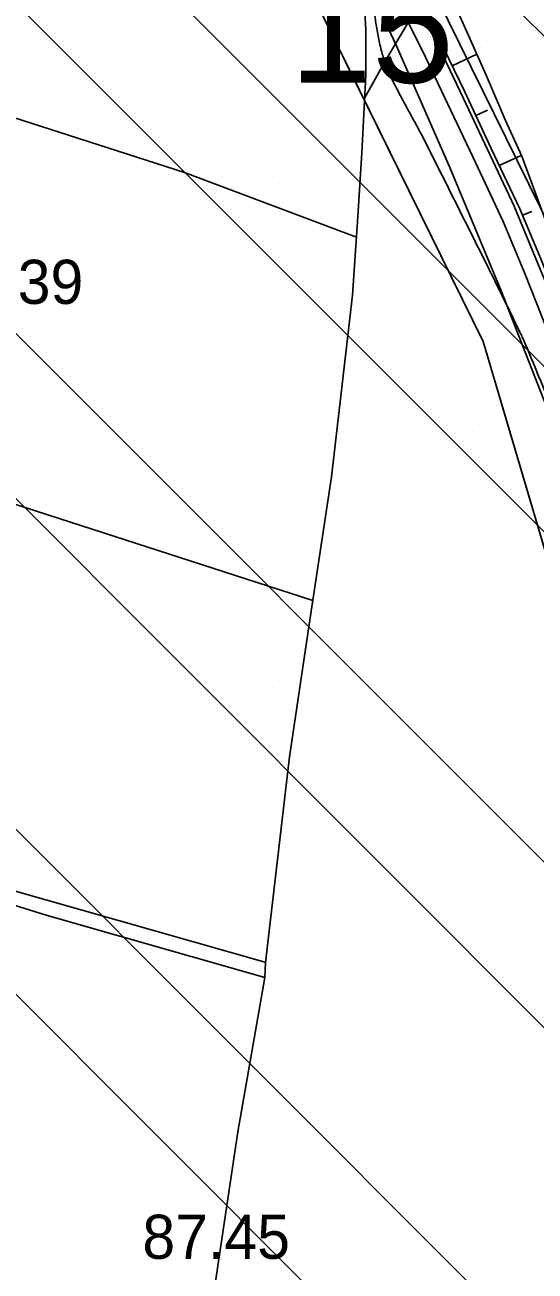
# Model space of a CAD drawing. Extents: x 417995 to 421451, y 4454518 to 4458015.
# Drawn here: x 421037.5 to 421106.9, y 4455832.3 to 4456001.6 of the extents above; entities that cross this region are included whole.
import ezdxf

# ---------------------------------------------------------------- set-up
doc = ezdxf.new("R2010")
doc.units = 0
for name, color, linetype in [('ADAKENARI', 7, 'Continuous'), ('Default', 7, 'Continuous'), ('Egri_1m', 7, 'Continuous'), ('KD_YGEN', 7, 'Continuous'), ('PL_AYA_PARK_DINLENME', 7, 'Continuous'), ('PL_T_GUNUBIRLIK', 7, 'Continuous'), ('Sev_Sevalti', 7, 'Continuous'), ('Sev_Sevustu', 7, 'Continuous'), ('Sev_Tarama', 7, 'Continuous'), ('Sinir_itirazli_Mulkiyet', 7, 'Continuous'), ('Sinir_Tel_bir_taraf', 7, 'Continuous'), ('SN_TR_SIVILASMA', 7, 'Continuous'), ('TR_PARKALANI', 7, 'Continuous'), ('TRFAT_GUNUBİRLİK', 7, 'Continuous'), ('Y_Kot_Noktasi', 7, 'Continuous'), ('Yol_Toprak_Duz', 7, 'Continuous'), ('Yol_Toprak_Kesik', 7, 'Continuous')]:
    doc.layers.add(name, color=color, linetype=linetype)

# ---------------------------------------------------------------- blocks, each defined once
blk = doc.blocks.new('POINT_DISPLAY')
at = {"layer": 'Default'}
blk.add_line((0, 0), (0, 0), dxfattribs=at)

msp = doc.modelspace()

# ---------------------------------------------------------------- linework, layer by layer
at = {"layer": 'ADAKENARI'}
for p, q in [((421113.88, 4455964.09), (421080.66, 4456031.58)), ((421099.86, 4455958.61), (421067.57, 4456024.2)), ((421115.11, 4455906.97), (421099.86, 4455958.61))]:
    msp.add_line(p, q, dxfattribs=at)
at = {"layer": 'Egri_1m'}
for q in [(421103.65, 4455962.36), (421104.86, 4455959.86)]:
    msp.add_line((421104.26, 4455961.11), q, dxfattribs=at)
for points in [[(421103.65, 4455962.36), (421102.77, 4455964.15), (421101.88, 4455965.95), (421101, 4455967.74), (421100.11, 4455969.53), (421099.21, 4455971.32), (421098.32, 4455973.11), (421097.42, 4455974.9), (421096.52, 4455976.68), (421095.63, 4455978.47), (421094.73, 4455980.26), (421093.83, 4455982.04), (421092.93, 4455983.83), (421092.04, 4455985.62), (421091.11, 4455987.39), (421090.15, 4455989.15), (421089.2, 4455990.9), (421088.26, 4455992.67), (421087.35, 4455994.45), (421086.58, 4455996.3), (421085.99, 4455998.21), (421085.55, 4456000.16), (421085.23, 4456002.14), (421084.94, 4456004.11), (421084.58, 4456006.08), (421084.21, 4456008.05), (421083.73, 4456009.99), (421083.13, 4456011.9), (421082.28, 4456013.71), (421081.43, 4456015.52), (421080.47, 4456017.27), (421079.5, 4456019.02), (421078.5, 4456020.75), (421077.5, 4456022.49), (421076.48, 4456024.21), (421075.42, 4456025.9), (421074.35, 4456027.59), (421073.12, 4456029.16), (421071.8, 4456030.67), (421070.43, 4456032.13), (421069.35, 4456033.81), (421069.66, 4456035.79), (421069.53, 4456037.78), (421069.47, 4456037.88)], [(421118.42, 4455919.4), (421117.92, 4455921.34), (421117.41, 4455923.27), (421116.88, 4455925.2), (421116.31, 4455927.12), (421115.74, 4455929.03), (421115.16, 4455930.95), (421114.59, 4455932.87), (421114.01, 4455934.78), (421113.38, 4455936.68), (421112.76, 4455938.58), (421112.13, 4455940.48), (421111.5, 4455942.38), (421110.87, 4455944.28), (421110.22, 4455946.17), (421109.57, 4455948.06), (421108.92, 4455949.95), (421108.26, 4455951.84), (421107.49, 4455953.68), (421106.73, 4455955.53), (421105.96, 4455957.38), (421105.17, 4455959.22), (421104.86, 4455959.86)]]:
    msp.add_spline(points, degree=3, dxfattribs=at)
at = {"layer": 'PL_AYA_PARK_DINLENME'}
msp.add_lwpolyline([(421164.19, 4455706.15), (421157.68, 4455755.43), (421157.68, 4455755.42), (421155.11, 4455773.39), (421152.17, 4455791.3), (421148.85, 4455809.15), (421145.15, 4455826.92), (421141.09, 4455844.61), (421136.64, 4455862.22), (421131.83, 4455879.72), (421126.66, 4455897.12), (421121.11, 4455914.4), (421115.21, 4455931.57), (421108.94, 4455948.61), (421102.32, 4455965.51), (421095.34, 4455982.27), (421088.01, 4455998.87), (421080.33, 4456015.32)], dxfattribs=at)
at = {"layer": 'PL_T_GUNUBIRLIK'}
msp.add_lwpolyline([(421067.57, 4456024.2), (421099.86, 4455958.61), (421115.11, 4455906.97), (421126.3, 4455854.38), (421133.7, 4455804.79), (421152.1, 4455679.21), (421144.29, 4455586.77), (421139.27, 4455582.57), (421022.63, 4455660.74)], dxfattribs=at)
at = {"layer": 'Sev_Sevalti'}
msp.add_lwpolyline([(421094.71, 4456007.22), (421097.85, 4456000.22), (421100.28, 4455994.8), (421102.87, 4455988.66), (421105.09, 4455983.78), (421107.35, 4455977.77), (421109.5, 4455971.87), (421111.42, 4455966.77), (421113.69, 4455960.42), (421115.87, 4455954.56), (421117.84, 4455948.79), (421120.09, 4455942.6), (421122.34, 4455936.88), (421124.99, 4455930.42), (421126.95, 4455924.88), (421128.3, 4455920.97), (421130.44, 4455914.63), (421132.38, 4455909.42), (421134.61, 4455903.77), (421135.51, 4455899.04), (421136.14, 4455895.18), (421133.11, 4455892.83)], dxfattribs=at)
at = {"layer": 'Sev_Sevustu'}
msp.add_lwpolyline([(421133.11, 4455892.83), (421131.28, 4455900.31), (421129.38, 4455907.8), (421126.36, 4455917.95), (421123.63, 4455926.27), (421121.28, 4455933.59), (421118.66, 4455940.75), (421114.87, 4455951.51), (421111.01, 4455961.58), (421107.8, 4455969.63), (421104.86, 4455976.64), (421100.94, 4455984.86), (421097.31, 4455992.62), (421093.12, 4456001.22), (421089, 4456009.59)], dxfattribs=at)
at = {"layer": 'Sev_Tarama'}
for p, q in [((421095.62, 4455996.09), (421099, 4455997.66)), ((421098.86, 4455989.32), (421100.42, 4455990.05)), ((421102.04, 4455982.55), (421105.04, 4455983.89)), ((421105.22, 4455975.78), (421106.46, 4455976.29))]:
    msp.add_line(p, q, dxfattribs=at)
at = {"layer": 'Sinir_itirazli_Mulkiyet'}
for points in [[(421082.61, 4455972.81), (421059.23, 4455981.57), (420996.63, 4456001.69), (420925.97, 4456022.09)], [(421089.65, 4456001.98), (421086.5, 4455996.72), (421083.72, 4455991.69)], [(420917.05, 4455973.16), (421001.59, 4455947.64), (421076.68, 4455923.39)]]:
    msp.add_lwpolyline(points, dxfattribs=at)
at = {"layer": 'Sinir_Tel_bir_taraf'}
msp.add_lwpolyline([(421083.61, 4456006.02), (421083.88, 4456000.91), (421083.88, 4455994.81), (421083.36, 4455984.23), (421082.79, 4455975.59), (421082.1, 4455964.89), (421079.21, 4455940.24), (421076.33, 4455921.06), (421073.53, 4455902.15), (421070.23, 4455874.23), (421070.15, 4455872.18), (421066.5, 4455851.21), (421062.03, 4455821.45), (421046.49, 4455826.44), (421026.96, 4455833.62)], dxfattribs=at)
at = {"layer": 'SN_TR_SIVILASMA'}
for p, q in [((421275.1, 4455833.12), (420049.03, 4457059.2)), ((421274.64, 4455788.69), (420075.79, 4456987.53)), ((421274.41, 4455766.47), (420135.66, 4456905.22)), ((421273.94, 4455722.03), (420248.84, 4456747.14)), ((421273.71, 4455699.81), (420266.8, 4456706.72)), ((421273.25, 4455655.37), (420276.01, 4456652.61)), ((421273.02, 4455633.15), (420276.28, 4456629.89))]:
    msp.add_line(p, q, dxfattribs=at)
at = {"layer": 'TRFAT_GUNUBİRLİK'}
for p, q in [((421072.1, 4455983.82), (421072.1, 4455983.82)), ((421075.85, 4455983.82), (421075.85, 4455983.82)), ((421068.35, 4455980.07), (421068.35, 4455980.07)), ((421072.1, 4455980.07), (421072.1, 4455980.07)), ((421075.85, 4455980.07), (421075.85, 4455980.07)), ((421079.6, 4455980.07), (421079.6, 4455980.07)), ((421068.35, 4455976.32), (421068.35, 4455976.32)), ((421072.1, 4455976.32), (421072.1, 4455976.32)), ((421075.85, 4455976.32), (421075.85, 4455976.32)), ((421079.6, 4455976.32), (421079.6, 4455976.32)), ((421072.1, 4455972.57), (421072.1, 4455972.57)), ((421075.85, 4455972.57), (421075.85, 4455972.57)), ((421042.1, 4455953.82), (421042.1, 4455953.82)), ((421045.85, 4455953.82), (421045.85, 4455953.82)), ((421038.35, 4455950.07), (421038.35, 4455950.07)), ((421042.1, 4455950.07), (421042.1, 4455950.07)), ((421045.85, 4455950.07), (421045.85, 4455950.07)), ((421049.6, 4455950.07), (421049.6, 4455950.07)), ((421098.35, 4455950.07), (421098.35, 4455950.07)), ((421102.1, 4455950.07), (421102.1, 4455950.07)), ((421038.35, 4455946.32), (421038.35, 4455946.32)), ((421042.1, 4455946.32), (421042.1, 4455946.32)), ((421045.85, 4455946.32), (421045.85, 4455946.32)), ((421049.6, 4455946.32), (421049.6, 4455946.32)), ((421098.35, 4455946.32), (421098.35, 4455946.32)), ((421102.1, 4455946.32), (421102.1, 4455946.32)), ((421042.1, 4455942.57), (421042.1, 4455942.57)), ((421045.85, 4455942.57), (421045.85, 4455942.57)), ((421102.1, 4455942.57), (421102.1, 4455942.57)), ((421072.1, 4455923.82), (421072.1, 4455923.82)), ((421075.85, 4455923.82), (421075.85, 4455923.82)), ((421068.35, 4455920.07), (421068.35, 4455920.07)), ((421072.1, 4455920.07), (421072.1, 4455920.07)), ((421075.85, 4455920.07), (421075.85, 4455920.07)), ((421079.6, 4455920.07), (421079.6, 4455920.07)), ((421068.35, 4455916.32), (421068.35, 4455916.32)), ((421072.1, 4455916.32), (421072.1, 4455916.32)), ((421075.85, 4455916.32), (421075.85, 4455916.32)), ((421079.6, 4455916.32), (421079.6, 4455916.32)), ((421072.1, 4455912.57), (421072.1, 4455912.57)), ((421075.85, 4455912.57), (421075.85, 4455912.57)), ((421042.1, 4455893.82), (421042.1, 4455893.82)), ((421045.85, 4455893.82), (421045.85, 4455893.82)), ((421102.1, 4455893.82), (421102.1, 4455893.82)), ((421105.85, 4455893.82), (421105.85, 4455893.82)), ((421038.35, 4455890.07), (421038.35, 4455890.07)), ((421042.1, 4455890.07), (421042.1, 4455890.07)), ((421045.85, 4455890.07), (421045.85, 4455890.07)), ((421049.6, 4455890.07), (421049.6, 4455890.07)), ((421098.35, 4455890.07), (421098.35, 4455890.07)), ((421102.1, 4455890.07), (421102.1, 4455890.07)), ((421105.85, 4455890.07), (421105.85, 4455890.07)), ((421038.35, 4455886.32), (421038.35, 4455886.32)), ((421042.1, 4455886.32), (421042.1, 4455886.32)), ((421045.85, 4455886.32), (421045.85, 4455886.32)), ((421049.6, 4455886.32), (421049.6, 4455886.32)), ((421098.35, 4455886.32), (421098.35, 4455886.32)), ((421102.1, 4455886.32), (421102.1, 4455886.32)), ((421105.85, 4455886.32), (421105.85, 4455886.32)), ((421042.1, 4455882.57), (421042.1, 4455882.57)), ((421045.85, 4455882.57), (421045.85, 4455882.57)), ((421102.1, 4455882.57), (421102.1, 4455882.57)), ((421105.85, 4455882.57), (421105.85, 4455882.57)), ((421072.1, 4455863.82), (421072.1, 4455863.82)), ((421075.85, 4455863.82), (421075.85, 4455863.82)), ((421068.35, 4455860.07), (421068.35, 4455860.07)), ((421072.1, 4455860.07), (421072.1, 4455860.07)), ((421075.85, 4455860.07), (421075.85, 4455860.07)), ((421079.6, 4455860.07), (421079.6, 4455860.07)), ((421068.35, 4455856.32), (421068.35, 4455856.32)), ((421072.1, 4455856.32), (421072.1, 4455856.32)), ((421075.85, 4455856.32), (421075.85, 4455856.32)), ((421079.6, 4455856.32), (421079.6, 4455856.32)), ((421072.1, 4455852.57), (421072.1, 4455852.57)), ((421075.85, 4455852.57), (421075.85, 4455852.57)), ((421042.1, 4455833.82), (421042.1, 4455833.82)), ((421045.85, 4455833.82), (421045.85, 4455833.82)), ((421102.1, 4455833.82), (421102.1, 4455833.82)), ((421105.85, 4455833.82), (421105.85, 4455833.82))]:
    msp.add_line(p, q, dxfattribs=at)
at = {"layer": 'Yol_Toprak_Duz'}
for points in [[(421086.1, 4456009.07), (421091.58, 4455998.12), (421098.44, 4455983.71), (421102.58, 4455974.92), (421105.53, 4455967.86), (421109.39, 4455958.12), (421115.75, 4455940.63), (421119.51, 4455930.3), (421122.57, 4455920.48), (421125.81, 4455909.21), (421128.93, 4455899.43), (421129.88, 4455893.91), (421130.61, 4455888.98)], [(420815.73, 4455949.03), (420829.17, 4455943.3), (420860.77, 4455934.28), (420898.2, 4455923.51), (420915.01, 4455919.17), (420944.63, 4455910.28), (420980.08, 4455899.41), (421013.06, 4455889.15), (421040.41, 4455880.66), (421070.15, 4455872.18)]]:
    msp.add_lwpolyline(points, dxfattribs=at)
at = {"layer": 'Yol_Toprak_Kesik'}
for points in [[(421132.88, 4455891.29), (421131.74, 4455896.16), (421130.69, 4455900.36), (421128.99, 4455906.84), (421125.98, 4455916.73), (421121.12, 4455932.23), (421115.19, 4455948.97), (421109.33, 4455964.29), (421104.07, 4455977.02), (421097.16, 4455991.64), (421093.06, 4456000.28), (421089.08, 4456008.05)], [(421070.33, 4455874.2), (421025.2, 4455887.02), (420969.49, 4455904.46), (420924.48, 4455918.29), (420904.1, 4455924.21), (420903.48, 4455924.36), (420903.34, 4455924.46), (420903.24, 4455924.63), (420903.44, 4455925.66)]]:
    msp.add_lwpolyline(points, dxfattribs=at)

# ---------------------------------------------------------------- block references
at = {"layer": 'TR_PARKALANI', "xscale": 0.1, "yscale": 0.10000000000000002}
for p in [(421099.54, 4455998.58), (421106.2, 4455989.6)]:
    msp.add_blockref('POINT_DISPLAY', p, dxfattribs=at)

# ---------------------------------------------------------------- texts
at = {"layer": 'KD_YGEN'}
msp.add_text('15', height=15, dxfattribs=at).set_placement((421073.56, 4455993.78))
at = {"layer": 'Y_Kot_Noktasi'}
for s, p in [('87.39', (421025.39, 4455963.72)), ('87.45', (421053.5, 4455833.94))]:
    msp.add_text(s, height=6, dxfattribs=at).set_placement(p)

doc.saveas('drawing.dxf')
